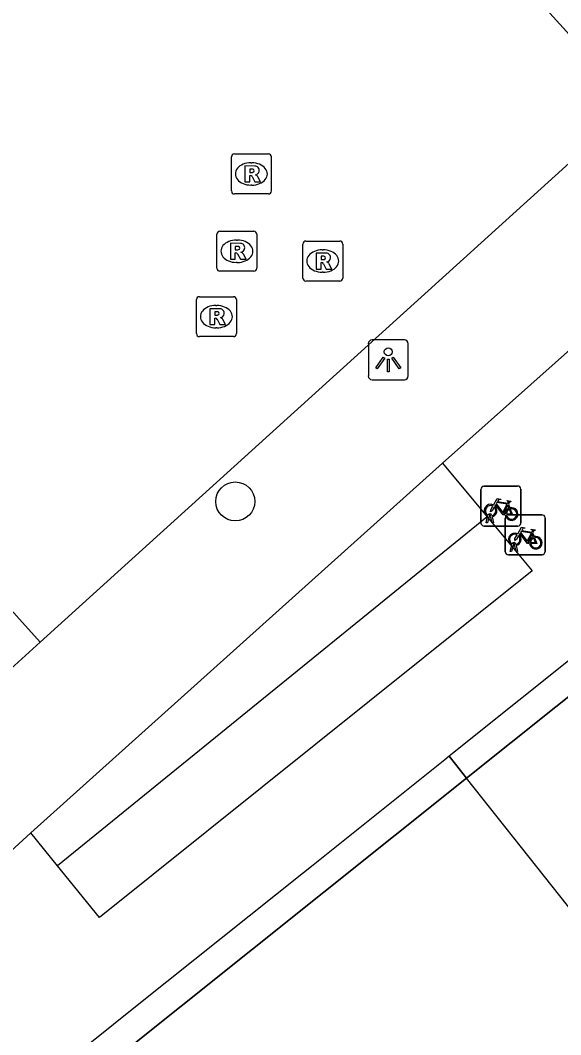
# Model space of a CAD drawing. Extents: x 159040 to 160094, y 381214 to 382518.
# Drawn here: x 159738.35 to 159751.9, y 381904.94 to 381930.35 of the extents above; entities that cross this region are included whole.
import ezdxf

# ---------------------------------------------------------------- set-up
doc = ezdxf.new("R2010")
doc.units = 0
for name, color, linetype in [('IMGEO_Boom', 7, 'Continuous'), ('IMGEO_Fietsenrek', 7, 'Continuous'), ('IMGEO_Haag', 7, 'Continuous'), ('IMGEO_Lichtpunt', 7, 'Continuous'), ('IMGEO_Pand', 7, 'Continuous'), ('IMGEO_Pand_overbouw', 7, 'Continuous'), ('IMGEO_Rijbaan_lokaal_open', 7, 'Continuous'), ('IMGEO_Rioolput', 7, 'Continuous'), ('IMGEO_Voetpad_open', 7, 'Continuous')]:
    doc.layers.add(name, color=color, linetype=linetype)

msp = doc.modelspace()

# ---------------------------------------------------------------- linework, layer by layer
at = {"layer": 'IMGEO_Boom'}
msp.add_circle((159743.739, 381918.298), 0.489, dxfattribs=at)
at = {"layer": 'IMGEO_Fietsenrek'}
for p, q in [((159749.898, 381917.758), (159749.898, 381918.599)), ((159749.898, 381918.599), (159749.898, 381917.758)), ((159749.973, 381918.683), (159750.814, 381918.683)), ((159750.814, 381918.683), (159749.973, 381918.683)), ((159750.898, 381918.608), (159750.898, 381917.767)), ((159750.898, 381917.767), (159750.898, 381918.608)), ((159750.585, 381918.232), (159750.621, 381918.137)), ((159750.025, 381917.767), (159750.064, 381917.927)), ((159750.059, 381917.767), (159750.025, 381917.767)), ((159750.094, 381917.915), (159750.059, 381917.767)), ((159750.136, 381917.939), (159750.135, 381917.943)), ((159750.177, 381917.767), (159750.143, 381917.909)), ((159750.167, 381917.95), (159750.168, 381917.943)), ((159750.175, 381917.913), (159750.21, 381917.767)), ((159750.21, 381917.767), (159750.177, 381917.767)), ((159750.505, 381917.038), (159750.505, 381917.879)), ((159750.505, 381917.879), (159750.505, 381917.038)), ((159750.58, 381917.963), (159751.421, 381917.963)), ((159751.421, 381917.963), (159750.58, 381917.963)), ((159751.505, 381917.888), (159751.505, 381917.047)), ((159751.505, 381917.047), (159751.505, 381917.888)), ((159750.823, 381917.683), (159749.982, 381917.683)), ((159749.982, 381917.683), (159750.823, 381917.683)), ((159751.192, 381917.512), (159751.228, 381917.417)), ((159750.632, 381917.047), (159750.671, 381917.207)), ((159750.666, 381917.047), (159750.632, 381917.047)), ((159750.701, 381917.195), (159750.666, 381917.047)), ((159750.743, 381917.219), (159750.742, 381917.223)), ((159750.784, 381917.047), (159750.75, 381917.189)), ((159750.774, 381917.23), (159750.775, 381917.223)), ((159750.782, 381917.193), (159750.817, 381917.047)), ((159750.817, 381917.047), (159750.784, 381917.047)), ((159751.43, 381916.963), (159750.589, 381916.963)), ((159750.589, 381916.963), (159751.43, 381916.963))]:
    msp.add_line(p, q, dxfattribs=at)
for points in [[(159750.211, 381918.209), (159750.306, 381918.373), (159750.392, 381918.359), (159750.394, 381918.35), (159750.338, 381918.339), (159750.311, 381918.294), (159750.567, 381918.253)], [(159750.554, 381918.228), (159750.297, 381918.269), (159750.28, 381918.24), (159750.447, 381918.02), (159750.554, 381918.228)], [(159750.567, 381918.253), (159750.592, 381918.302), (159750.586, 381918.306), (159750.563, 381918.31), (159750.551, 381918.317), (159750.55, 381918.32), (159750.552, 381918.325), (159750.647, 381918.31), (159750.649, 381918.3), (159750.639, 381918.287), (159750.627, 381918.281), (159750.613, 381918.287), (159750.585, 381918.232)], [(159750.232, 381918.157), (159750.18, 381918.067), (159750.14, 381918.042), (159750.141, 381918.089), (159750.196, 381918.183)], [(159750.507, 381917.965), (159750.457, 381917.965), (159750.266, 381918.216), (159750.247, 381918.184)], [(159750.602, 381918.13), (159750.572, 381918.207), (159750.463, 381917.989), (159750.506, 381917.989)], [(159750.536, 381917.989), (159750.656, 381917.988), (159750.612, 381918.102)], [(159750.632, 381918.109), (159750.687, 381917.964), (159750.537, 381917.964)], [(159750.818, 381917.489), (159750.913, 381917.653), (159750.999, 381917.639), (159751.001, 381917.63), (159750.945, 381917.619), (159750.918, 381917.574), (159751.174, 381917.533)], [(159751.161, 381917.508), (159750.904, 381917.549), (159750.887, 381917.52), (159751.054, 381917.3), (159751.161, 381917.508)], [(159751.174, 381917.533), (159751.199, 381917.582), (159751.193, 381917.586), (159751.17, 381917.59), (159751.158, 381917.597), (159751.157, 381917.6), (159751.159, 381917.605), (159751.254, 381917.59), (159751.256, 381917.58), (159751.246, 381917.567), (159751.234, 381917.561), (159751.22, 381917.567), (159751.192, 381917.512)], [(159750.839, 381917.437), (159750.787, 381917.347), (159750.747, 381917.322), (159750.748, 381917.369), (159750.803, 381917.463)], [(159751.114, 381917.245), (159751.064, 381917.245), (159750.873, 381917.496), (159750.854, 381917.464)], [(159751.209, 381917.41), (159751.179, 381917.487), (159751.07, 381917.269), (159751.113, 381917.269)], [(159751.143, 381917.269), (159751.263, 381917.268), (159751.219, 381917.382)], [(159751.239, 381917.389), (159751.294, 381917.244), (159751.144, 381917.244)]]:
    msp.add_lwpolyline(points, dxfattribs=at)
for centre, radius, start, end in [((159749.976, 381918.605), 0.0779, 92.4484, 184.2845), ((159749.976, 381918.605), 0.0779, 92.4484, 184.2845), ((159750.82, 381918.605), 0.0779, 2.4484, 94.2845), ((159750.82, 381918.605), 0.0779, 2.4484, 94.2845), ((159750.138, 381918.068), 0.159, 62.6766, 242.1369), ((159750.138, 381918.068), 0.129, 63.3192, 238.903), ((159750.138, 381918.068), 0.129, 283.6043, 43.4302), ((159750.138, 381918.068), 0.159, 283.5766, 46.6042), ((159750.665, 381917.984), 0.159, 113.3408, 178.3217), ((159750.665, 381917.984), 0.159, 187.0065, 105.7708), ((159750.665, 381917.984), 0.129, 113.923, 177.9556), ((159750.665, 381917.984), 0.129, 188.6715, 104.5883), ((159750.118, 381917.939), 0.0499, 12.8025, 158.6934), ((159750.138, 381918.068), 0.159, 253.9967, 271.7867), ((159750.118, 381917.939), 0.0174, 12.8025, 163.4502), ((159750.138, 381918.068), 0.129, 253.415, 269.0204), ((159750.583, 381917.885), 0.0779, 92.4484, 184.2845), ((159750.583, 381917.885), 0.0779, 92.4484, 184.2845), ((159750.82, 381917.761), 0.0779, 272.4484, 4.2845), ((159750.82, 381917.761), 0.0779, 272.4484, 4.2845), ((159751.427, 381917.885), 0.0779, 2.4484, 94.2845), ((159751.427, 381917.885), 0.0779, 2.4484, 94.2845), ((159749.976, 381917.761), 0.0779, 182.4484, 274.2845), ((159749.976, 381917.761), 0.0779, 182.4484, 274.2845), ((159750.745, 381917.348), 0.159, 62.6766, 242.1369), ((159750.745, 381917.348), 0.129, 63.3192, 238.903), ((159750.725, 381917.219), 0.0499, 12.8025, 158.6934), ((159750.745, 381917.348), 0.129, 283.6043, 43.4302), ((159750.745, 381917.348), 0.159, 283.5766, 46.6042), ((159751.272, 381917.264), 0.159, 113.3408, 178.3217), ((159751.272, 381917.264), 0.159, 187.0065, 105.7708), ((159751.272, 381917.264), 0.129, 113.923, 177.9556), ((159751.272, 381917.264), 0.129, 188.6715, 104.5883), ((159750.583, 381917.041), 0.0779, 182.4484, 274.2845), ((159750.583, 381917.041), 0.0779, 182.4484, 274.2845), ((159750.745, 381917.348), 0.159, 253.9967, 271.7867), ((159750.725, 381917.219), 0.0174, 12.8025, 163.4502), ((159750.745, 381917.348), 0.129, 253.415, 269.0204), ((159751.427, 381917.041), 0.0779, 272.4484, 4.2845), ((159751.427, 381917.041), 0.0779, 272.4484, 4.2845)]:
    msp.add_arc(centre, radius, start, end, dxfattribs=at)
at = {"layer": 'IMGEO_Haag'}
msp.add_lwpolyline([(159750.053, 381917.916), (159739.286, 381909.171)], dxfattribs=at)
at = {"layer": 'IMGEO_Lichtpunt'}
for p, q in [((159747.977, 381922.344), (159747.169, 381922.344)), ((159747.977, 381922.344), (159747.169, 381922.344)), ((159747.075, 381922.249), (159747.075, 381921.442)), ((159747.075, 381922.249), (159747.075, 381921.442)), ((159748.071, 381921.442), (159748.071, 381922.249)), ((159748.071, 381921.442), (159748.071, 381922.249)), ((159747.169, 381921.348), (159747.977, 381921.348)), ((159747.169, 381921.348), (159747.977, 381921.348))]:
    msp.add_line(p, q, dxfattribs=at)
for points in [[(159747.449, 381921.913), (159747.488, 381921.885), (159747.3, 381921.623), (159747.262, 381921.65), (159747.449, 381921.913)], [(159747.551, 381921.865), (159747.598, 381921.865), (159747.598, 381921.543), (159747.551, 381921.543), (159747.551, 381921.865)], [(159747.661, 381921.885), (159747.699, 381921.912), (159747.886, 381921.65), (159747.847, 381921.622), (159747.661, 381921.885)]]:
    msp.add_lwpolyline(points, dxfattribs=at)
msp.add_circle((159747.574, 381922.047), 0.0994, dxfattribs=at)
for centre, start, end in [((159747.169, 381922.249), 90, 180), ((159747.169, 381922.249), 90, 180), ((159747.977, 381922.249), 0, 90), ((159747.977, 381922.249), 0, 90), ((159747.169, 381921.442), 180, 270), ((159747.169, 381921.442), 180, 270), ((159747.977, 381921.442), 270, 0), ((159747.977, 381921.442), 270, 360)]:
    msp.add_arc(centre, 0.0946, start, end, dxfattribs=at)
at = {"layer": 'IMGEO_Pand'}
for points in [[(159763.963, 381922.882), (159749.539, 381911.367)], [(159749.539, 381911.367), (159735.226, 381899.94), (159734.795, 381900.492), (159734.563, 381900.311)], [(159755.979, 381903.254), (159749.539, 381911.367)]]:
    msp.add_lwpolyline(points, dxfattribs=at)
at = {"layer": 'IMGEO_Pand_overbouw'}
for points in [[(159749.539, 381911.367), (159763.963, 381922.882), (159763.538, 381923.437), (159763.483, 381923.393), (159763.286, 381923.236), (159759.947, 381920.571), (159759.757, 381920.42), (159756.32, 381917.676), (159756.126, 381917.52), (159752.711, 381914.794), (159752.513, 381914.636), (159749.188, 381911.982), (159749.104, 381911.915), (159749.259, 381911.719)], [(159734.795, 381900.492), (159735.226, 381899.94), (159749.539, 381911.367), (159749.259, 381911.719), (159749.104, 381911.915), (159748.989, 381911.823), (159745.649, 381909.157), (159745.45, 381908.998), (159742.024, 381906.262), (159741.824, 381906.102), (159738.412, 381903.379), (159738.208, 381903.216)]]:
    msp.add_lwpolyline(points, close=True, dxfattribs=at)
at = {"layer": 'IMGEO_Rijbaan_lokaal_open'}
for points in [[(159752.536, 381929.526), (159749.634, 381932.728)], [(159753.705, 381928.216), (159738.848, 381914.771)], [(159737.651, 381916.094), (159738.848, 381914.771)]]:
    msp.add_lwpolyline(points, dxfattribs=at)
at = {"layer": 'IMGEO_Rioolput'}
for p, q in [((159743.642, 381926.077), (159743.642, 381926.929)), ((159743.717, 381927.003), (159744.569, 381927.003)), ((159744.643, 381926.929), (159744.643, 381926.077)), ((159744.13, 381926.783), (159744.155, 381926.783)), ((159744.153, 381926.223), (159744.128, 381926.223)), ((159744.569, 381926.003), (159743.717, 381926.003)), ((159743.279, 381924.14), (159743.279, 381924.992)), ((159743.354, 381925.066), (159744.206, 381925.066)), ((159744.28, 381924.992), (159744.28, 381924.14)), ((159743.767, 381924.846), (159743.792, 381924.846)), ((159745.431, 381923.895), (159745.431, 381924.747)), ((159745.506, 381924.821), (159746.358, 381924.821)), ((159746.432, 381924.747), (159746.432, 381923.895)), ((159745.919, 381924.601), (159745.944, 381924.601)), ((159743.79, 381924.286), (159743.765, 381924.286)), ((159744.206, 381924.066), (159743.354, 381924.066)), ((159745.942, 381924.041), (159745.917, 381924.041)), ((159746.358, 381923.821), (159745.506, 381923.821)), ((159742.765, 381922.502), (159742.765, 381923.354)), ((159742.84, 381923.428), (159743.692, 381923.428)), ((159743.766, 381923.354), (159743.766, 381922.502)), ((159743.253, 381923.208), (159743.278, 381923.208)), ((159743.276, 381922.648), (159743.251, 381922.648)), ((159743.692, 381922.428), (159742.84, 381922.428))]:
    msp.add_line(p, q, dxfattribs=at)
for points in [[(159743.642, 381926.077), (159743.642, 381926.929)], [(159743.717, 381927.003), (159744.569, 381927.003)], [(159744.643, 381926.929), (159744.643, 381926.077)], [(159744.231, 381926.701), (159743.979, 381926.703), (159743.979, 381926.303)], [(159743.979, 381926.303), (159744.103, 381926.303), (159744.103, 381926.465), (159744.114, 381926.465)], [(159744.157, 381926.622), (159744.103, 381926.622), (159744.103, 381926.541)], [(159744.103, 381926.541), (159744.155, 381926.541)], [(159744.161, 381926.436), (159744.232, 381926.303), (159744.372, 381926.303), (159744.307, 381926.429)], [(159744.569, 381926.003), (159743.717, 381926.003)], [(159743.279, 381924.14), (159743.279, 381924.992)], [(159743.354, 381925.066), (159744.206, 381925.066)], [(159744.28, 381924.992), (159744.28, 381924.14)], [(159743.868, 381924.764), (159743.616, 381924.766), (159743.616, 381924.366)], [(159743.794, 381924.685), (159743.74, 381924.685), (159743.74, 381924.604)], [(159745.431, 381923.895), (159745.431, 381924.747)], [(159745.506, 381924.821), (159746.358, 381924.821)], [(159746.432, 381924.747), (159746.432, 381923.895)], [(159743.616, 381924.366), (159743.74, 381924.366), (159743.74, 381924.528), (159743.751, 381924.528)], [(159743.74, 381924.604), (159743.792, 381924.604)], [(159743.798, 381924.499), (159743.869, 381924.366), (159744.009, 381924.366), (159743.944, 381924.492)], [(159746.02, 381924.519), (159745.768, 381924.521), (159745.768, 381924.121)], [(159745.946, 381924.44), (159745.892, 381924.44), (159745.892, 381924.359)], [(159745.768, 381924.121), (159745.892, 381924.121), (159745.892, 381924.283), (159745.903, 381924.283)], [(159745.892, 381924.359), (159745.944, 381924.359)], [(159745.95, 381924.254), (159746.021, 381924.121), (159746.161, 381924.121), (159746.096, 381924.247)], [(159744.206, 381924.066), (159743.354, 381924.066)], [(159746.358, 381923.821), (159745.506, 381923.821)], [(159742.765, 381922.502), (159742.765, 381923.354)], [(159742.84, 381923.428), (159743.692, 381923.428)], [(159743.766, 381923.354), (159743.766, 381922.502)], [(159743.354, 381923.126), (159743.102, 381923.128), (159743.102, 381922.728)], [(159743.102, 381922.728), (159743.226, 381922.728), (159743.226, 381922.89), (159743.237, 381922.89)], [(159743.28, 381923.047), (159743.226, 381923.047), (159743.226, 381922.966)], [(159743.226, 381922.966), (159743.278, 381922.966)], [(159743.284, 381922.861), (159743.355, 381922.728), (159743.495, 381922.728), (159743.43, 381922.854)], [(159743.692, 381922.428), (159742.84, 381922.428)]]:
    msp.add_lwpolyline(points, dxfattribs=at)
for centre, radius, start, end in [((159743.719, 381926.927), 0.0765, 91.552, 178.448), ((159743.719, 381926.927), 0.0765, 91.552, 178.448), ((159744.567, 381926.927), 0.0765, 1.552, 88.448), ((159744.567, 381926.927), 0.0765, 1.552, 88.448), ((159744.23, 381926.591), 0.109, 350.3612, 89.416), ((159744.113, 381926.412), 0.0533, 26.0293, 88.6989), ((159744.139, 381926.73), 0.19, 274.7715, 282.9687), ((159744.163, 381926.526), 0.0964, 77.0061, 93.1865), ((159744.177, 381926.583), 0.0378, 276.6634, 79.6772), ((159744.228, 381926.591), 0.112, 277.5842, 350.9817), ((159744.212, 381926.376), 0.108, 29.5134, 73.7905), ((159743.719, 381926.079), 0.0765, 181.552, 268.448), ((159743.719, 381926.079), 0.0765, 181.552, 268.448), ((159744.567, 381926.079), 0.0765, 271.552, 358.448), ((159744.567, 381926.079), 0.0765, 271.552, 358.448), ((159743.356, 381924.99), 0.0765, 91.552, 178.448), ((159743.356, 381924.99), 0.0765, 91.552, 178.448), ((159744.204, 381924.99), 0.0765, 1.552, 88.448), ((159744.204, 381924.99), 0.0765, 1.552, 88.448), ((159743.8, 381924.589), 0.0964, 77.0061, 93.1865), ((159743.814, 381924.646), 0.0378, 276.6634, 79.6772), ((159743.867, 381924.654), 0.109, 350.3612, 89.416), ((159743.865, 381924.654), 0.112, 277.5842, 350.9817), ((159745.508, 381924.745), 0.0765, 91.552, 178.448), ((159745.508, 381924.745), 0.0765, 91.552, 178.448), ((159746.356, 381924.745), 0.0765, 1.552, 88.448), ((159746.356, 381924.745), 0.0765, 1.552, 88.448), ((159743.75, 381924.475), 0.0533, 26.0293, 88.6989), ((159743.776, 381924.793), 0.19, 274.7715, 282.9687), ((159743.849, 381924.439), 0.108, 29.5134, 73.7905), ((159745.952, 381924.344), 0.0964, 77.0061, 93.1865), ((159745.966, 381924.401), 0.0378, 276.6634, 79.6772), ((159746.019, 381924.409), 0.109, 350.3612, 89.416), ((159746.017, 381924.409), 0.112, 277.5842, 350.9817), ((159743.356, 381924.142), 0.0765, 181.552, 268.448), ((159743.356, 381924.142), 0.0765, 181.552, 268.448), ((159744.204, 381924.142), 0.0765, 271.552, 358.448), ((159744.204, 381924.142), 0.0765, 271.552, 358.448), ((159745.902, 381924.23), 0.0533, 26.0293, 88.6989), ((159745.928, 381924.548), 0.19, 274.7715, 282.9687), ((159746.001, 381924.194), 0.108, 29.5134, 73.7905), ((159745.508, 381923.897), 0.0765, 181.552, 268.448), ((159745.508, 381923.897), 0.0765, 181.552, 268.448), ((159746.356, 381923.897), 0.0765, 271.552, 358.448), ((159746.356, 381923.897), 0.0765, 271.552, 358.448), ((159742.842, 381923.352), 0.0765, 91.552, 178.448), ((159742.842, 381923.352), 0.0765, 91.552, 178.448), ((159743.69, 381923.352), 0.0765, 1.552, 88.448), ((159743.69, 381923.352), 0.0765, 1.552, 88.448), ((159743.353, 381923.016), 0.109, 350.3612, 89.416), ((159743.236, 381922.837), 0.0533, 26.0293, 88.6989), ((159743.262, 381923.155), 0.19, 274.7715, 282.9687), ((159743.286, 381922.951), 0.0964, 77.0061, 93.1865), ((159743.3, 381923.008), 0.0378, 276.6634, 79.6772), ((159743.351, 381923.016), 0.112, 277.5842, 350.9817), ((159743.335, 381922.801), 0.108, 29.5134, 73.7905), ((159742.842, 381922.504), 0.0765, 181.552, 268.448), ((159742.842, 381922.504), 0.0765, 181.552, 268.448), ((159743.69, 381922.504), 0.0765, 271.552, 358.448), ((159743.69, 381922.504), 0.0765, 271.552, 358.448)]:
    msp.add_arc(centre, radius, start, end, dxfattribs=at)
for centre, major_axis, ratio, start_param, end_param in [((159744.129, 381926.503), (-0.387, 0.002), 0.722429, 4.712389, 7.853982), ((159744.154, 381926.503), (-0.39, 0.002), 0.717154, 1.570796, 4.712389), ((159743.766, 381924.566), (-0.387, 0.002), 0.722429, 4.712389, 7.853982), ((159743.791, 381924.566), (-0.39, 0.002), 0.717154, 1.570796, 4.712389), ((159745.918, 381924.321), (-0.387, 0.002), 0.722429, 4.712389, 7.853982), ((159745.943, 381924.321), (-0.39, 0.002), 0.717154, 1.570796, 4.712389), ((159743.252, 381922.928), (-0.387, 0.002), 0.722429, 4.712389, 7.853982), ((159743.277, 381922.928), (-0.39, 0.002), 0.717154, 1.570796, 4.712389)]:
    msp.add_ellipse(centre, major_axis=major_axis, ratio=ratio, start_param=start_param, end_param=end_param, dxfattribs=at)
at = {"layer": 'IMGEO_Voetpad_open'}
for points in [[(159748.937, 381919.256), (159752.289, 381922.249)], [(159738.616, 381909.996), (159748.937, 381919.256)], [(159748.937, 381919.256), (159750.053, 381917.916)], [(159750.053, 381917.916), (159751.183, 381916.558), (159740.335, 381907.877), (159739.286, 381909.171)], [(159738.848, 381914.771), (159731.211, 381907.839)], [(159735.282, 381906.952), (159738.616, 381909.996)], [(159739.286, 381909.171), (159738.616, 381909.996)]]:
    msp.add_lwpolyline(points, dxfattribs=at)

doc.saveas('drawing.dxf')
